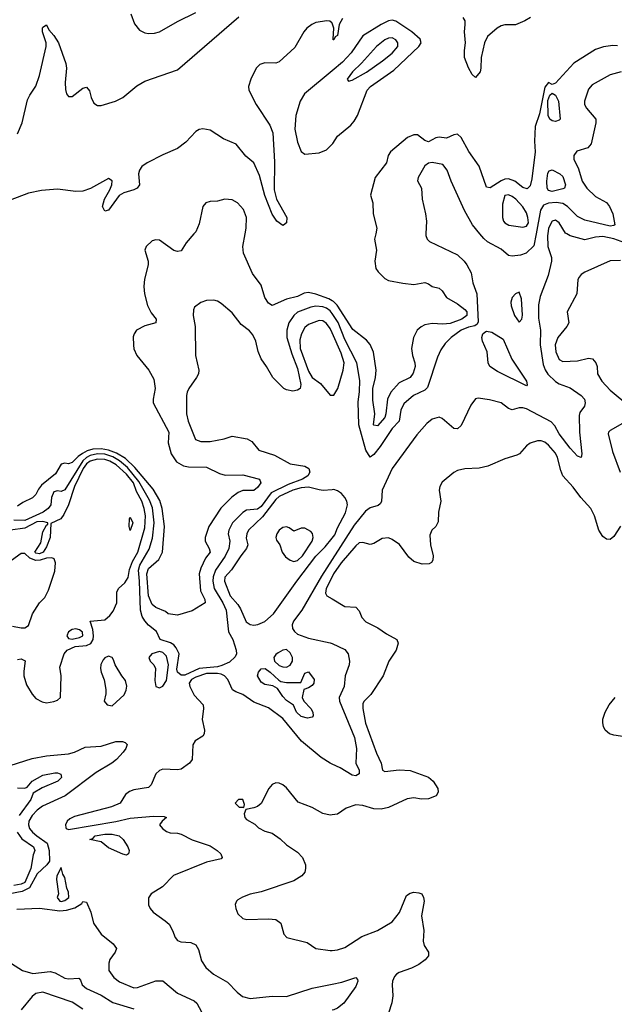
# Model space of a CAD drawing. Header units: inches. Extents: x 1245430 to 1420861, y 606325 to 671315.
# Tile 275 of 319: x 1398282 to 1401553, y 615763 to 621177. Entities that reach past the tile are written whole.
import ezdxf

# ---------------------------------------------------------------- set-up
doc = ezdxf.new("R2010")
doc.units = ezdxf.units.IN
doc.header["$MEASUREMENT"] = 0
for name, color, linetype in [('B3691', 7, 'Continuous'), ('B3692', 7, 'Continuous'), ('B4601', 7, 'Continuous'), ('B4602', 7, 'Continuous')]:
    doc.layers.add(name, color=color, linetype=linetype)

msp = doc.modelspace()

# ---------------------------------------------------------------- linework, layer by layer
at = {"layer": 'B3691', "color": 5}
for points, elevation in [([(1399240.6, 620000), (1399198.3, 619950), (1399170, 619907), (1399150, 619902), (1399130, 619908.6), (1399050, 619964.4), (1399030, 619966), (1399010, 619960.4), (1398976.9, 619930), (1398970.3, 619910), (1398989.2, 619850), (1398989.2, 619830), (1398967.6, 619750), (1398964.6, 619710), (1398967.9, 619670), (1398985.3, 619605.3), (1399005.8, 619565.8), (1399031.8, 619530), (1399030.4, 619510), (1398970, 619493.3), (1398923.9, 619470), (1398911.1, 619450), (1398906.9, 619433.1), (1398907.2, 619387.2), (1398910, 619367.7), (1398926.5, 619330), (1398992.1, 619250), (1399020.3, 619200.3), (1399027.4, 619150), (1399015.2, 619090), (1399016.5, 619070), (1399102.1, 618910), (1399097.8, 618850), (1399114.9, 618790), (1399145.2, 618745.2), (1399183.6, 618723.6), (1399210, 618718.9), (1399310, 618715.9), (1399381.5, 618681.5), (1399411.9, 618671.9), (1399510, 618675.4), (1399601.3, 618650), (1399609.2, 618630), (1399590, 618604.8), (1399570, 618588.7), (1399510, 618587.9), (1399482.9, 618577.1), (1399448.5, 618551.5), (1399388.9, 618491.1), (1399322.7, 618390), (1399301.4, 618330), (1399302.1, 618310), (1399324.7, 618270), (1399329, 618250), (1399304.1, 618215.9), (1399277.7, 618162.3), (1399268.3, 618130), (1399277, 618037), (1399300.2, 617990), (1399302.4, 617970), (1399230, 617926.1), (1399150, 617903.8), (1399099.3, 617910), (1399083.5, 617923.5), (1399030, 617946), (1399010, 617962.2), (1398990, 618009.6), (1398980.9, 618130), (1398990, 618159.4), (1399046.4, 618210), (1399066.6, 618250), (1399077.5, 618390), (1399065.1, 618490), (1399053.1, 618533.1), (1399016.3, 618596.3), (1398915.1, 618715.1), (1398863.6, 618763.6), (1398814.6, 618794.6), (1398771, 618811), (1398730, 618818.4), (1398684.4, 618815.6), (1398653.5, 618806.5), (1398627.2, 618792.8), (1398604, 618776), (1398570, 618741.6), (1398550, 618735), (1398530, 618738.3), (1398510, 618733.6), (1398479.5, 618680.5), (1398402.7, 618617.3), (1398385, 618595.1), (1398370, 618565.9), (1398352.7, 618547.3), (1398298.3, 618521.8), (1398270, 618502.6)], 720), ([(1400000, 619631.2), (1399981.7, 619641.7), (1399910, 619668.4), (1399870, 619677.1), (1399846.7, 619673.3), (1399810, 619655.8), (1399750, 619641.1), (1399670, 619605.7), (1399650, 619618.9), (1399629.8, 619650), (1399610, 619716.9), (1399561.7, 619781.7), (1399512.9, 619892.9), (1399508.8, 619930), (1399522.1, 620000)], 720), ([(1400000, 619561), (1399990, 619575.6), (1399970, 619590.6), (1399950, 619598.1), (1399910, 619602.3), (1399882.7, 619597.3), (1399810, 619569.9), (1399789, 619551), (1399762.8, 619510), (1399751, 619470), (1399752.1, 619430), (1399779.3, 619339.3), (1399810, 619259.6), (1399828.6, 619171.4), (1399824, 619150), (1399810, 619140.7), (1399784.6, 619135.4), (1399750, 619141.5), (1399734.3, 619150), (1399673.7, 619210), (1399639.7, 619270), (1399610, 619311.6), (1399593.5, 619353.5), (1399580.5, 619410), (1399564.1, 619444), (1399545.5, 619465.5), (1399500.4, 619500.4), (1399450, 619564.5), (1399390, 619617.3), (1399370, 619629.7), (1399350, 619635.1), (1399310, 619633.3), (1399277.6, 619622.4), (1399243.9, 619596.1), (1399238.4, 619581.6), (1399236.9, 619550), (1399247.2, 619490), (1399248.9, 619330), (1399267.6, 619250), (1399265.3, 619230), (1399255.3, 619210), (1399211.7, 619150), (1399203.2, 619130), (1399199.2, 619110), (1399199.3, 619010), (1399209.4, 618970), (1399249.2, 618869.2), (1399277.4, 618857.4), (1399330, 618857.7), (1399406.6, 618873.4), (1399450, 618887.4), (1399532.8, 618872.8), (1399558, 618858), (1399597.3, 618810), (1399683.6, 618783.6), (1399770, 618734.7), (1399850, 618722.6), (1399872.2, 618710), (1399877.1, 618690), (1399866.4, 618670), (1399836.8, 618650), (1399757.8, 618622.2), (1399665.2, 618574.8), (1399610, 618500.5), (1399590, 618485.5), (1399530, 618479.5), (1399510, 618467.1), (1399452.9, 618410), (1399431.6, 618370), (1399429.4, 618350), (1399437.8, 618310), (1399431.9, 618270), (1399412.3, 618227.7), (1399358.1, 618150), (1399345.7, 618114.3), (1399343.5, 618090), (1399351.2, 618050), (1399399.4, 617970), (1399417.7, 617930), (1399430.5, 617810.5), (1399453.5, 617770), (1399473.3, 617710), (1399473.8, 617690), (1399466.3, 617673.7), (1399435.4, 617644.6), (1399394.6, 617625.4), (1399370, 617619.1), (1399270, 617609.2), (1399190, 617574), (1399170, 617572.8), (1399150, 617589.2), (1399146.5, 617606.5), (1399158.9, 617690), (1399143.4, 617723.4), (1399130, 617739.2), (1399111.3, 617751.3), (1399055, 617770), (1399033.5, 617813.5), (1398990, 617847.2), (1398970, 617871.5), (1398956.3, 617896.2), (1398945.9, 617930), (1398941.3, 618090), (1398934.5, 618150), (1398941.8, 618178.2), (1398993.7, 618266.3), (1399012.9, 618327.1), (1399020.8, 618410), (1399012.9, 618492.8), (1398996.2, 618536.2), (1398937.3, 618637.3), (1398874.8, 618714.8), (1398831.6, 618751.6), (1398793.8, 618773.8), (1398750, 618787.5), (1398710, 618789.8), (1398670, 618781.5), (1398649.3, 618770.7), (1398628.3, 618751.7), (1398530, 618593), (1398510, 618583.1), (1398490, 618586.6), (1398470, 618580.9), (1398456.5, 618550), (1398453.5, 618510), (1398438.7, 618490), (1398410.1, 618470), (1398310, 618424.4), (1398250, 618425.2)], 740), ([(1400000, 619455.9), (1399990, 619478.4), (1399970, 619506.6), (1399950, 619520.8), (1399930, 619522.7), (1399870, 619501.2), (1399850, 619485.3), (1399832.2, 619450), (1399823.3, 619416.7), (1399824.5, 619370), (1399870, 619245), (1399890, 619210.6), (1399936.3, 619176.3), (1399990, 619112.5), (1400000, 619113)], 760), ([(1398270, 617659.8), (1398290, 617663), (1398311.8, 617651.8), (1398304.3, 617595.7), (1398305.4, 617570), (1398320.2, 617520.2), (1398349.6, 617469.5), (1398370, 617445.3), (1398405.8, 617425.8), (1398430, 617421.5), (1398470, 617428.2), (1398490, 617436.1), (1398507.1, 617450), (1398509.5, 617569.5), (1398503.2, 617616.8), (1398527.1, 617690), (1398543.5, 617710), (1398586.2, 617730), (1398650, 617736.6), (1398672.5, 617747.5), (1398686, 617770), (1398687.5, 617790), (1398684.8, 617824.8), (1398669, 617870), (1398750, 617878), (1398778.4, 617901.6), (1398795.2, 617924.8), (1398815.8, 617970), (1398817.1, 618030), (1398825.3, 618050), (1398859.8, 618080.2), (1398878.7, 618110), (1398885.1, 618154.9), (1398901.7, 618198.4), (1398932.2, 618250), (1398970, 618383.8), (1398973.1, 618450), (1398967, 618490), (1398953.3, 618530), (1398923.9, 618583.9), (1398908.7, 618630), (1398870, 618678.6), (1398813.1, 618730), (1398777.7, 618750), (1398750, 618758.3), (1398710, 618760.6), (1398670, 618750.1), (1398650, 618734.5), (1398631, 618710), (1398584, 618610), (1398551.1, 618508.9), (1398523.9, 618456.1), (1398507.5, 618432.5), (1398453.4, 618406.6), (1398450.1, 618329.9), (1398430, 618279.4), (1398411, 618250), (1398390, 618239.9), (1398370, 618244.5), (1398365.9, 618250), (1398398.5, 618301.5), (1398410, 618362), (1398430, 618398), (1398437.2, 618402.8), (1398437.2, 618410), (1398410, 618418.9), (1398376, 618416), (1398310, 618382), (1398230.5, 618369.5)], 760), ([(1400000, 618593), (1399950.6, 618589.4), (1399930, 618592), (1399870, 618607.7), (1399830, 618603.2), (1399784.3, 618590), (1399710, 618554.7), (1399690, 618539.9), (1399617.2, 618442.8), (1399540.7, 618370), (1399531, 618350), (1399527.3, 618327.3), (1399536.1, 618290), (1399530.3, 618269.8), (1399498, 618230), (1399447, 618153), (1399410, 618112.3), (1399408, 618090), (1399438.8, 618010), (1399482, 617962), (1399497.2, 617937.2), (1399527.1, 617867), (1399550, 617851.6), (1399570, 617848.2), (1399591.5, 617851.5), (1399630, 617868.1), (1399678.5, 617910), (1399805.6, 618090), (1399910, 618227.9), (1399961.4, 618278.6), (1400000, 618326.9)], 760), ([(1398243.1, 617843.1), (1398290, 617833.7), (1398310, 617832.5), (1398330, 617846.9), (1398352.5, 617910), (1398390, 617970.1), (1398420.2, 617999.8), (1398439.6, 618040.4), (1398474.3, 618145.7), (1398478, 618190), (1398472, 618212), (1398458.9, 618218.9), (1398430, 618216), (1398395.4, 618204.6), (1398370, 618204), (1398337.3, 618217.3), (1398310, 618242), (1398290, 618241.6), (1398235.9, 618204.1)], 780), ([(1400000, 618208.6), (1399941.8, 618118.2), (1399834, 617930), (1399787.5, 617870), (1399779.9, 617850), (1399782, 617830), (1399792.7, 617812.7), (1399810, 617798.4), (1399870, 617776), (1399990, 617751.8), (1400000, 617747.2)], 760), ([(1400000, 618113.3), (1399968, 618050), (1399964.8, 618024.8), (1399972.2, 618010), (1400000, 617993.2)], 780), ([(1400000, 617084.6), (1399989.5, 617089.5), (1399940.9, 617120.9), (1399832, 617210), (1399730, 617334.1), (1399650, 617393.6), (1399570, 617423.9), (1399510, 617466.3), (1399470, 617481.8), (1399453.2, 617493.2), (1399426.6, 617550), (1399409, 617569), (1399390, 617578.8), (1399370, 617582.1), (1399310, 617582.3), (1399250, 617563), (1399227.5, 617550), (1399214.6, 617530), (1399217.2, 617510), (1399242.5, 617462.5), (1399291, 617410), (1399293.5, 617390), (1399284.7, 617330), (1399298.6, 617270), (1399297.3, 617250), (1399290, 617237.6), (1399247.3, 617212.7), (1399233.4, 617190), (1399230.6, 617110), (1399216, 617090), (1399170, 617057.2), (1399150, 617053.2), (1399070, 617057.2), (1399050, 617049), (1399031, 617030), (1399004.7, 616970), (1398990, 616955.3), (1398910, 616943.5), (1398885.7, 616934.3), (1398863.6, 616916.4), (1398834, 616870), (1398786, 616850), (1398583.6, 616796.4), (1398557, 616783), (1398543.2, 616770), (1398534.5, 616750), (1398535.9, 616735.9), (1398537.3, 616730), (1398550, 616723.8), (1398810, 616768), (1398890, 616786.3), (1399018.8, 616798.8), (1399075.8, 616795.8), (1399090.3, 616789.7), (1399064.7, 616770), (1399051, 616750), (1399066.8, 616730), (1399090, 616714), (1399110, 616706.7), (1399150, 616704.9), (1399170, 616699.5), (1399230, 616666.9), (1399330, 616634.4), (1399368.5, 616610), (1399388.4, 616590), (1399395.5, 616570), (1399390, 616563.7), (1399310, 616545), (1399128.2, 616471.8), (1399068.2, 616410), (1399004.9, 616370), (1398990.4, 616349.6), (1398990.4, 616310), (1398999.3, 616290), (1399015.5, 616270), (1399082.8, 616222.7), (1399103.2, 616203.2), (1399122, 616170), (1399137.1, 616130), (1399150, 616113.4), (1399167.5, 616107.5), (1399223.7, 616103.7), (1399250, 616090.4), (1399264.6, 616064.6), (1399282.3, 616002.3), (1399306.3, 615966.3), (1399348, 615930), (1399425.5, 615885.5), (1399477.6, 615830), (1399506.6, 615806.6), (1399550, 615796.2), (1399670, 615809.1), (1399750, 615805.6), (1399890, 615852.4), (1400000, 615875)], 760), ([(1398230, 617076.7), (1398350, 617115.3), (1398428.9, 617128.9), (1398550, 617141), (1398583.5, 617150), (1398642.7, 617177.3), (1398730, 617181.9), (1398810, 617208.1), (1398847.6, 617207.6), (1398862.8, 617202.7), (1398872.4, 617192.4), (1398865.3, 617170), (1398851.4, 617150), (1398814.9, 617110), (1398789.1, 617090), (1398702, 617038), (1398531.3, 616910), (1398407, 616853), (1398377.5, 616830), (1398350, 616800.7), (1398332.5, 616770), (1398330.5, 616750), (1398336.6, 616730), (1398351.5, 616710), (1398375.7, 616690), (1398433.8, 616650), (1398444.3, 616610), (1398445.5, 616550), (1398431.9, 616530), (1398378.9, 616481.1), (1398336.7, 616403.3), (1398295.8, 616384.2), (1398190, 616362.9)], 740), ([(1398270, 616952.9), (1398310, 616952), (1398323.3, 616956.7), (1398351.1, 616990), (1398410, 617023.2), (1398475.9, 617035.9), (1398490, 617036.5), (1398508.6, 617028.6), (1398511.4, 617010), (1398491.3, 616990), (1398405.9, 616954.1), (1398355.6, 616924.4), (1398343.5, 616890), (1398278.2, 616801.8)], 720), ([(1400000, 616804.4), (1399990, 616802.6), (1399950, 616812.8), (1399890, 616845.3), (1399814.2, 616874.2), (1399750, 616953.5), (1399730, 616969.8), (1399710, 616978.5), (1399690, 616980.5), (1399670, 616971.8), (1399652.7, 616950), (1399610, 616867.6), (1399590, 616851.6), (1399570, 616842.9), (1399526, 616834), (1399516.3, 616810), (1399520.5, 616790), (1399530, 616779.1), (1399574.4, 616754.4), (1399594.6, 616734.6), (1399630, 616716.3), (1399670, 616704), (1399714, 616674), (1399750, 616640.4), (1399810, 616599.5), (1399837, 616570), (1399854, 616530), (1399854.9, 616510), (1399850.4, 616490), (1399833, 616470), (1399790, 616442.6), (1399610, 616382.6), (1399550, 616369.6), (1399506.8, 616353.2), (1399482.6, 616337.4), (1399474, 616330), (1399467.9, 616312.1), (1399470.6, 616290), (1399481.6, 616261.6), (1399510, 616234.8), (1399530.5, 616230.5), (1399650, 616233.4), (1399690.2, 616230.2), (1399718.4, 616210), (1399734.4, 616150), (1399751.7, 616131.7), (1399863.6, 616103.6), (1399911.3, 616070), (1399990, 616059.5), (1400000, 616060.2)], 780), ([(1398267.8, 616710), (1398293.5, 616673.5), (1398358.2, 616630), (1398364.3, 616610), (1398355.6, 616584.4), (1398342.9, 616510), (1398310, 616434.1), (1398290, 616424.5), (1398250, 616416.5)], 720), ([(1398266.8, 616286.8), (1398390, 616291.2), (1398502, 616278), (1398538.7, 616281.3), (1398586, 616294), (1398623.1, 616316.9), (1398630, 616328.4), (1398650, 616324.9), (1398673.7, 616270), (1398687.8, 616210), (1398729.4, 616149.4), (1398796.8, 616096.8), (1398814.3, 616070), (1398807.9, 616050), (1398777.8, 616010), (1398771.4, 615990), (1398772.9, 615950), (1398799.6, 615910), (1398830, 615887), (1398910, 615854), (1398930, 615856.1), (1399030, 615892.9), (1399070, 615892.6), (1399150, 615825.1), (1399241.7, 615781.7), (1399255.6, 615770), (1399281.3, 615721.3)], 740), ([(1398168.8, 616030), (1398297.2, 615950), (1398353.4, 615933.4), (1398450, 615943.9), (1398476.2, 615936.2), (1398530, 615906.7), (1398550, 615903.5), (1398606.7, 615906.7), (1398616.1, 615896.1), (1398625.6, 615870), (1398649, 615850), (1398730, 615814.3), (1398793.5, 615773.5), (1398910, 615738)], 720), ([(1398630, 615737.6), (1398570, 615775.2), (1398410, 615830.9), (1398370, 615822.1), (1398350, 615806), (1398290, 615733.7)], 720)]:
    msp.add_lwpolyline(points, dxfattribs=dict(at, elevation=elevation))
for points, elevation in [([(1398890, 618369.3), (1398883.7, 618390), (1398885.6, 618434.4), (1398890, 618442), (1398904.7, 618410)], 760), ([(1399750, 618387.9), (1399730, 618385.3), (1399709.1, 618370.9), (1399695.7, 618350), (1399690.6, 618330), (1399695, 618315), (1399713.4, 618290), (1399725.3, 618250), (1399743.3, 618223.3), (1399770, 618205.1), (1399790, 618198.4), (1399810, 618204.4), (1399837.5, 618230), (1399890.8, 618310), (1399896.9, 618330), (1399891.6, 618351.6), (1399883.5, 618363.5), (1399850, 618381.1), (1399830, 618381.7), (1399790, 618364), (1399764.1, 618384.1)], 780), ([(1398590, 617827.1), (1398570, 617823.4), (1398550, 617811.9), (1398540.8, 617790), (1398550, 617775), (1398570, 617771), (1398610, 617780.3), (1398628.6, 617790), (1398626.5, 617810), (1398610, 617822.4)], 780), ([(1399050, 617702.5), (1399008.7, 617691.3), (1398992.1, 617670), (1399000.2, 617650), (1399019.4, 617630), (1399028.8, 617610), (1399024.6, 617544.6), (1399030.1, 617510.1), (1399050, 617503.6), (1399070, 617512.4), (1399090, 617543.7), (1399100.2, 617630), (1399090, 617677.2), (1399070, 617697.6)], 760), ([(1399750, 617714.5), (1399730, 617710.7), (1399703.4, 617696.6), (1399690, 617686.7), (1399679.2, 617670), (1399683.1, 617650), (1399710, 617626.7), (1399730, 617618.7), (1399750, 617617.9), (1399770, 617627.3), (1399783.1, 617650), (1399781.6, 617670), (1399770, 617696.7)], 760), ([(1398770, 617676.9), (1398750, 617668.5), (1398741.7, 617658.3), (1398728.5, 617631.5), (1398726.5, 617610), (1398729.6, 617590), (1398747.4, 617547.4), (1398755.1, 617495.1), (1398755.2, 617470), (1398747.2, 617430), (1398763, 617410), (1398790, 617404.1), (1398855.8, 617464.2), (1398867.9, 617490), (1398872.1, 617512.1), (1398863.8, 617543.8), (1398843, 617570), (1398807.2, 617630), (1398797.7, 617657.7), (1398789.7, 617669.7)], 760), ([(1399750, 617532.1), (1399827.7, 617532.3), (1399850, 617584.9), (1399870, 617592.2), (1399900.9, 617550), (1399899.6, 617530), (1399890, 617516.9), (1399870, 617503), (1399845.5, 617494.5), (1399836.4, 617450), (1399844.9, 617430), (1399883.1, 617390), (1399894, 617370), (1399895.5, 617350), (1399890, 617342.7), (1399864.1, 617335.9), (1399830, 617345.8), (1399805, 617370), (1399787.3, 617407.3), (1399750, 617433.7), (1399730, 617455.1), (1399700.3, 617500.3), (1399675.2, 617515.2), (1399630, 617521.8), (1399610, 617534.8), (1399590.8, 617570), (1399595.9, 617590), (1399610, 617607.1), (1399631.4, 617610), (1399659.7, 617590), (1399706.4, 617546.4), (1399719, 617539)], 740), ([(1399484.9, 616890), (1399466.7, 616870), (1399490, 616847.2), (1399510, 616846.8), (1399514, 616846), (1399518.4, 616861.6), (1399510, 616889)], 780), ([(1398870, 616583.9), (1398850, 616588.3), (1398770, 616623.2), (1398730, 616657.6), (1398668, 616670), (1398685.1, 616674.9), (1398697, 616690), (1398750, 616699.8), (1398790, 616699.8), (1398828.4, 616690), (1398850.2, 616670), (1398877.5, 616630), (1398883.2, 616610), (1398881.7, 616598.3), (1398879.5, 616590)], 740), ([(1398510, 616516), (1398485.5, 616470), (1398484.9, 616450), (1398495.5, 616370), (1398488, 616350), (1398502.8, 616330), (1398510, 616329.3), (1398530, 616334), (1398551.8, 616350), (1398550, 616379.3), (1398541.4, 616401.4), (1398530, 616460.9), (1398519.5, 616479.5)], 760)]:
    msp.add_lwpolyline(points, close=True, dxfattribs=dict(at, elevation=elevation))
at = {"layer": 'B3692', "color": 5}
for points, elevation in [([(1398893.6, 621210), (1398914, 621154), (1398940.4, 621120.4), (1398970, 621104.7), (1398990, 621101), (1399023.7, 621103.7), (1399050, 621110.9), (1399150, 621167.3), (1399250, 621216.5)], 720), ([(1400000, 621157.5), (1399999.3, 621159.3), (1399988.5, 621168.5), (1399970.8, 621170.8), (1399910, 621161.4), (1399888.6, 621151.4), (1399861.6, 621130), (1399844.3, 621110), (1399795.5, 621024.5), (1399710, 620946), (1399690, 620937.6), (1399630, 620939.1), (1399602.4, 620930), (1399583.1, 620910), (1399553.1, 620850), (1399541.1, 620810), (1399541.7, 620790), (1399583.2, 620710), (1399657.8, 620597.8), (1399674.8, 620554.8), (1399684.2, 620395.8), (1399681.3, 620241.3), (1399694, 620190), (1399751.8, 620090), (1399750, 620059.5), (1399733.4, 620046.6), (1399730, 620045.6), (1399696, 620070), (1399670, 620107.1), (1399629.9, 620210.1), (1399600.1, 620320.1), (1399569.6, 620389.6), (1399526.1, 620426.1), (1399472.2, 620492.2), (1399402.3, 620522.3), (1399330, 620568.8), (1399290, 620576.4), (1399270, 620573.2), (1399250, 620562.1), (1399196.2, 620503.8), (1399150.5, 620469.5), (1399070, 620434.1), (1398983.8, 620390), (1398953.8, 620370), (1398940.1, 620350), (1398935.1, 620330), (1398940.2, 620270), (1398928.9, 620251.1), (1398910, 620241.2), (1398854.2, 620225.8), (1398829.1, 620210.9), (1398770, 620129.8), (1398750, 620124.7), (1398737.5, 620150), (1398748.5, 620190), (1398778.3, 620241.7), (1398788.8, 620270), (1398790, 620291), (1398770, 620304.6), (1398671.7, 620248.3), (1398630, 620235.1), (1398590, 620232.7), (1398490, 620244.6), (1398401.9, 620238.1), (1398330, 620223.4), (1398230, 620185.3)], 680), ([(1398270, 620548.8), (1398296.1, 620610), (1398324.4, 620735.6), (1398337.1, 620762.9), (1398370, 620812.1), (1398390, 620870.3), (1398428.4, 621030), (1398426.9, 621050), (1398406.5, 621110), (1398408.1, 621130), (1398410, 621136.5), (1398430, 621148.5), (1398441.7, 621121.7), (1398470.1, 621090), (1398495.5, 621050), (1398536.1, 620936.1), (1398539.7, 620910), (1398531.7, 620831.7), (1398533, 620793), (1398538.9, 620770), (1398550, 620754.4), (1398570, 620755.3), (1398630, 620801.3), (1398650, 620806), (1398666.6, 620786.6), (1398674.5, 620750), (1398690, 620717.7), (1398710, 620705.5), (1398730, 620706.2), (1398809.7, 620730), (1398849.8, 620750), (1398926.8, 620813.2), (1398970, 620839.2), (1399150, 620901.3), (1399486.4, 621193.6)], 680), ([(1400000, 620895.4), (1399849.3, 620770), (1399824.7, 620730), (1399801, 620650), (1399795.8, 620575.8), (1399810, 620504.2), (1399830, 620451.6), (1399850, 620437.4), (1399930, 620444.4), (1399970, 620462), (1400000, 620492.2)], 720), ([(1399522.1, 620000), (1399527.8, 620030), (1399529.9, 620090), (1399513.3, 620133.3), (1399480.8, 620170), (1399450, 620186.9), (1399410, 620191.2), (1399370, 620178.9), (1399330, 620177.2), (1399306.4, 620170), (1399289.1, 620150), (1399270, 620054), (1399250, 620011.1), (1399240.6, 620000)], 720)]:
    msp.add_lwpolyline(points, dxfattribs=dict(at, elevation=elevation))
at = {"layer": 'B4601', "color": 5}
for points, elevation in [([(1400240.1, 620000), (1400234.3, 619970), (1400245.2, 619910), (1400235.5, 619850), (1400241.6, 619810), (1400252.9, 619790), (1400290, 619754.9), (1400310, 619743.2), (1400390, 619728), (1400450, 619721.9), (1400510, 619732.1), (1400530, 619725.4), (1400550, 619710.2), (1400590, 619700.2), (1400605.5, 619685.5), (1400629.2, 619649.2), (1400690, 619615.1), (1400730, 619584.1), (1400740.8, 619570), (1400742, 619550), (1400714, 619530), (1400650, 619507.5), (1400610, 619502.3), (1400550, 619506.2), (1400510, 619499.6), (1400490, 619489.1), (1400468.6, 619470), (1400448.8, 619430), (1400436.6, 619370), (1400442.4, 619330), (1400455.5, 619290), (1400456.6, 619270), (1400446.2, 619233.8), (1400430.2, 619210), (1400370, 619179.9), (1400322.7, 619130), (1400304.6, 619090), (1400296.7, 619010), (1400290.9, 618990), (1400250, 618943.9), (1400230, 618946.9), (1400228.9, 618950), (1400235.2, 619010), (1400224.5, 619084.5), (1400223.8, 619150), (1400238.3, 619210), (1400242.3, 619250), (1400228.2, 619348.2), (1400210, 619391.3), (1400190, 619415), (1400114.5, 619474.5), (1400027.4, 619607.4), (1400007.1, 619627.1), (1400000, 619631.2)], 720), ([(1401186.4, 620000), (1401185.2, 619990), (1401187.3, 619930), (1401207.3, 619870), (1401206.9, 619850), (1401188.7, 619770), (1401145.7, 619654.3), (1401136.1, 619610), (1401136.5, 619536.5), (1401146.8, 619470), (1401145, 619390), (1401161.8, 619281.8), (1401172.1, 619252.1), (1401187.6, 619227.6), (1401230, 619187.8), (1401250, 619174.8), (1401310, 619152.3), (1401370.3, 619110), (1401388.1, 619090), (1401393.2, 619070), (1401388.5, 619051.5), (1401363.5, 619016.5), (1401359.7, 619000.3), (1401362, 618910), (1401374.9, 618790), (1401370.4, 618769.6), (1401350, 618777.2), (1401310, 618820.5), (1401250, 618900.4), (1401224.9, 618944.9), (1401205.9, 618965.9), (1401070, 619036.9), (1401050, 619043.4), (1401030, 619042.7), (1400990, 619031.8), (1400970, 619039.8), (1400930, 619069.7), (1400866.6, 619086.6), (1400804.1, 619095.9), (1400788.4, 619091.6), (1400762.8, 619057.3), (1400710, 618946), (1400690, 618927.6), (1400670, 618929.6), (1400605.2, 618985.2), (1400590, 618990.8), (1400550, 618980.2), (1400522.3, 618957.7), (1400465.9, 618894.1), (1400331.3, 618710), (1400275.4, 618590), (1400271.5, 618528.5), (1400265.5, 618514.5), (1400253.7, 618506.3), (1400210, 618492.3), (1400184.6, 618475.4), (1400121.9, 618398.1), (1400000, 618208.6)], 760), ([(1400515.9, 620000), (1400515.5, 619990), (1400524, 619970), (1400536.7, 619956.7), (1400690, 619884.9), (1400727.4, 619850), (1400740.8, 619830), (1400765, 619785), (1400774.2, 619730), (1400795.6, 619670), (1400804.2, 619515.8), (1400797.6, 619502.4), (1400785.5, 619494.5), (1400750, 619486.8), (1400709.5, 619470), (1400654.4, 619430), (1400622.5, 619397.5), (1400598.1, 619361.9), (1400579.3, 619320.7), (1400525.3, 619154.7), (1400510, 619140.1), (1400448.3, 619111.7), (1400395.8, 619064.2), (1400378.5, 619030), (1400369.6, 618970), (1400330, 618929.4), (1400265.1, 618830), (1400230, 618787.1), (1400210, 618772), (1400185.5, 618810), (1400147.7, 618950), (1400144, 619076), (1400151.1, 619131.1), (1400152.6, 619192.6), (1400136.6, 619290), (1400070, 619419.6), (1400033, 619513), (1400000, 619561)], 740), ([(1401122.3, 620000), (1401110, 619933.2), (1401067.5, 619892.5), (1401037.5, 619882.5), (1400990, 619876.7), (1400970, 619880.6), (1400930, 619915.4), (1400855.7, 619955.7), (1400834.3, 619974.3), (1400813.4, 620000)], 740), ([(1401736.9, 620000), (1401743.1, 619990), (1401781.3, 619861.3), (1401808.2, 619790), (1401790, 619782.9), (1401769.9, 619790), (1401747.9, 619810), (1401686.1, 619906.1), (1401651.2, 619931.3), (1401610.7, 619950.7), (1401550, 619971.7), (1401490, 619984.4), (1401450, 619981.1), (1401390, 619966.9), (1401310, 619989.3), (1401291.3, 620000)], 760), ([(1401586, 619854), (1401530, 619850.8), (1401391.2, 619788.8), (1401370, 619775.4), (1401358.6, 619761.4), (1401351.4, 619748.6), (1401345.6, 619670), (1401293.7, 619570), (1401303.2, 619510), (1401292.1, 619490), (1401241.4, 619430), (1401227.9, 619390), (1401230.7, 619350), (1401248.8, 619308.8), (1401270, 619297.5), (1401350, 619301.7), (1401410, 619316.4), (1401432.1, 619312.1), (1401450.2, 619290), (1401457.5, 619270), (1401459.8, 619230), (1401484, 619190), (1401530, 619139.8), (1401638.9, 619050)], 780), ([(1400000, 619113), (1400010, 619113.5), (1400031.4, 619148.6), (1400061.3, 619250), (1400066.1, 619290), (1400050, 619343.8), (1400000, 619455.9)], 760), ([(1401610, 618963.9), (1401530, 618919.3), (1401520.2, 618910), (1401519.7, 618900.3), (1401542.4, 618802.4), (1401585, 618690)], 780), ([(1401586.7, 618393.3), (1401550, 618335.3), (1401530, 618319.8), (1401510, 618320.3), (1401490, 618336.4), (1401467.3, 618370), (1401443.1, 618450), (1401423.2, 618490), (1401367.6, 618550), (1401327, 618607), (1401269, 618670), (1401257.9, 618697.9), (1401240.9, 618770), (1401230, 618793.7), (1401190, 618837.4), (1401170, 618854.2), (1401150, 618862.3), (1401130, 618861.5), (1401090, 618848.4), (1401070, 618834.3), (1401030.3, 618790), (1401017.1, 618782.9), (1400950, 618763.1), (1400857.4, 618722.6), (1400810, 618711.8), (1400730, 618707.7), (1400690, 618699.3), (1400670, 618688.2), (1400605.9, 618634.1), (1400592.4, 618610), (1400588.4, 618590), (1400598.7, 618530), (1400585.3, 618470), (1400583.9, 618416.1), (1400570.5, 618390), (1400548, 618370), (1400537.3, 618342.7), (1400541.5, 618290), (1400556.9, 618230), (1400553.8, 618206.2), (1400546.7, 618193.3), (1400533.8, 618186.2), (1400495.8, 618184.2), (1400450, 618197.8), (1400421.8, 618221.8), (1400370.7, 618290.7), (1400330, 618319.5), (1400310, 618328.2), (1400275.6, 618324.4), (1400230, 618297.6), (1400210, 618291.1), (1400170, 618302.8), (1400150, 618300.3), (1400130, 618284.6), (1400050, 618189.9), (1400008.5, 618130), (1400000, 618113.3)], 780), ([(1400000, 618326.9), (1400014.7, 618345.3), (1400030, 618382.9), (1400074.5, 618465.5), (1400084.3, 618510), (1400081.5, 618530), (1400070.8, 618550.8), (1400051.6, 618571.6), (1400030, 618586.3), (1400010, 618593.7), (1400000, 618593)], 760), ([(1400000, 617993.2), (1400070, 617950.8), (1400130, 617947.7), (1400150, 617927.7), (1400163.2, 617890), (1400185.5, 617865.5), (1400252.6, 617832.6), (1400300, 617800), (1400356.4, 617770), (1400363.7, 617750), (1400352.6, 617710), (1400312.8, 617650), (1400281.5, 617570), (1400213.4, 617466.6), (1400176, 617430), (1400170, 617418), (1400168.8, 617390), (1400183.9, 617310), (1400244.6, 617144.6), (1400271.1, 617090), (1400277.4, 617050), (1400290, 617043), (1400370, 617052.6), (1400429.6, 617049.6), (1400530, 617012.9), (1400556.8, 616990), (1400581.6, 616950), (1400584.2, 616930), (1400572.6, 616910), (1400530, 616892.5), (1400491.3, 616891.3), (1400450, 616897.8), (1400412.4, 616892.4), (1400310, 616845.5), (1400270, 616836.8), (1400230, 616838.4), (1400170, 616857.3), (1400130, 616859.7), (1400078, 616842), (1400030.2, 616809.8), (1400000, 616804.4)], 780), ([(1400000, 617747.2), (1400070, 617715), (1400088.4, 617690), (1400095.8, 617650), (1400093.9, 617630), (1400072.1, 617570), (1400066.3, 617510), (1400038.9, 617450), (1400041, 617430), (1400122.8, 617230), (1400134.1, 617170), (1400131.5, 617090), (1400149.4, 617050), (1400149.2, 617030), (1400130, 617020.4), (1400110, 617023.8), (1400044.1, 617064.1), (1400000, 617084.6)], 760), ([(1401610, 617234.8), (1401550, 617243.2), (1401526.6, 617250), (1401502.5, 617270), (1401492.5, 617290), (1401489.1, 617310.9), (1401490, 617330.8), (1401503.1, 617370), (1401525, 617410), (1401558.2, 617450)], 780), ([(1400000, 616060.2), (1400030, 616062.3), (1400070, 616075.6), (1400164, 616136), (1400250, 616168.8), (1400330, 616216.1), (1400371.2, 616268.8), (1400410, 616362.4), (1400430, 616374.4), (1400450, 616379.3), (1400476.7, 616376.7), (1400493.4, 616370), (1400503.8, 616350), (1400506.7, 616330), (1400491.2, 616250), (1400504.1, 616170), (1400501.4, 616110), (1400507.1, 616087), (1400530.3, 616050), (1400530.2, 616029.8), (1400511.6, 616008.4), (1400476.8, 615983.2), (1400437.1, 615962.9), (1400370, 615938.6), (1400354.6, 615930), (1400343.3, 615916.7), (1400332.3, 615890), (1400330.2, 615870.2), (1400333.8, 615810), (1400329.1, 615770.9), (1400310, 615714)], 780), ([(1400000, 615875), (1400053.9, 615886.1), (1400131.3, 615910), (1400140.7, 615900.7), (1400142.3, 615890), (1400130, 615861.3), (1400064.6, 615770), (1400030, 615742.4), (1400010, 615732.9), (1400000, 615730.7)], 760)]:
    msp.add_lwpolyline(points, dxfattribs=dict(at, elevation=elevation))
for points, elevation in [([(1401030, 619678.6), (1401010, 619669.4), (1400991.6, 619650), (1400983.4, 619623.4), (1400984.7, 619604.7), (1401003.8, 619550), (1401030, 619514.3), (1401044.7, 619530), (1401047.6, 619552.4), (1401042.6, 619642.6)], 760), ([(1401070, 619164.7), (1400910, 619241.9), (1400867.8, 619270), (1400859.4, 619290), (1400853.2, 619350), (1400828.3, 619410), (1400824.5, 619430), (1400830.3, 619449.7), (1400840.2, 619459.8), (1400850, 619464), (1400879.7, 619459.7), (1400940.9, 619421), (1400988.9, 619310), (1401070.1, 619190), (1401073.8, 619170)], 740)]:
    msp.add_lwpolyline(points, close=True, dxfattribs=dict(at, elevation=elevation))
at = {"layer": 'B4602', "color": 5}
for points, elevation in [([(1400057, 621183), (1400038.5, 621150), (1400030, 621089.8), (1400016.5, 621083.5), (1400010, 621066.9), (1400007, 621067), (1400006, 621070), (1400009.9, 621130), (1400000, 621157.5)], 680), ([(1400000, 620492.2), (1400003.9, 620496.1), (1400030, 620536.5), (1400102.8, 620597.2), (1400121.7, 620618.3), (1400140.2, 620650), (1400194.1, 620790), (1400211.2, 620810), (1400339.8, 620900.2), (1400477.5, 621030), (1400489.9, 621050), (1400484.9, 621070), (1400439.6, 621110), (1400350, 621168.5), (1400330, 621173.6), (1400310, 621171.6), (1400270, 621151.4), (1400170, 621087.8), (1400104.5, 620995.5), (1400057.1, 620942.9), (1400000, 620895.4)], 720), ([(1401091.9, 621190), (1401060.2, 621170), (1401010, 621149.1), (1400950, 621148), (1400930, 621143.6), (1400908.9, 621131.1), (1400855, 621085), (1400837.7, 621050), (1400819.4, 620970), (1400819.3, 620910), (1400814.2, 620890), (1400790, 620859.3), (1400770, 620876.2), (1400750, 620911.6), (1400729.4, 620970), (1400728.4, 621008.4), (1400735, 621050), (1400728.7, 621110), (1400732.6, 621150), (1400731.4, 621170), (1400721.3, 621190)], 680), ([(1401570, 621032.5), (1401545.3, 621034.7), (1401492.4, 621027.6), (1401450, 621012.7), (1401330, 620938), (1401230, 620828.2), (1401210, 620820.7), (1401190, 620832.3), (1401170, 620806), (1401140.5, 620659.5), (1401118.1, 620590), (1401114.5, 620510), (1401117.2, 620450), (1401098.7, 620301.3), (1401090, 620262.9), (1401072.6, 620247.4), (1401050, 620255.3), (1401006.1, 620290), (1400970, 620301.8), (1400950, 620299.8), (1400930, 620290.8), (1400870, 620252.2), (1400850, 620256.4), (1400810, 620371.1), (1400752.5, 620452.5), (1400710, 620529.8), (1400690, 620547.6), (1400670, 620543.7), (1400630, 620525.3), (1400590, 620531.4), (1400570, 620526.8), (1400530, 620506.1), (1400510, 620512.4), (1400470, 620544.5), (1400450, 620544.5), (1400415.6, 620530), (1400321.3, 620450), (1400309.5, 620430), (1400299.8, 620390), (1400236.8, 620310), (1400211.9, 620211.9), (1400224.9, 620170), (1400226.7, 620110), (1400246, 620030), (1400240.1, 620000)], 720), ([(1401589.5, 620890.5), (1401530, 620874.4), (1401430, 620819.8), (1401410, 620794.5), (1401389.1, 620730), (1401389.1, 620710), (1401399.5, 620690), (1401450.3, 620630), (1401450.3, 620610), (1401425.4, 620494.6), (1401406.9, 620473.1), (1401346.1, 620453.9), (1401330.3, 620430), (1401330.2, 620410), (1401356.4, 620356.4), (1401376.3, 620290), (1401402.4, 620250), (1401450, 620205.5), (1401510, 620171.5), (1401526.5, 620150), (1401544.3, 620110), (1401555.9, 620050), (1401550, 620044.8), (1401530, 620041.5), (1401390, 620074.6), (1401350, 620095.9), (1401295.9, 620150), (1401270, 620166.8), (1401232.2, 620172.2), (1401190, 620168.5), (1401163.4, 620156.6), (1401146.3, 620130), (1401122.3, 620000)], 740), ([(1400813.4, 620000), (1400772.6, 620050), (1400728.5, 620128.5), (1400654.8, 620290), (1400633.7, 620350), (1400610, 620381.6), (1400550, 620391.7), (1400530, 620388.6), (1400510, 620373.8), (1400473, 620310), (1400470.3, 620290.3), (1400491.8, 620250), (1400496, 620190), (1400514.3, 620110), (1400518.9, 620070), (1400515.9, 620000)], 740), ([(1401291.3, 620000), (1401284.1, 620004.1), (1401250, 620060.4), (1401230, 620074.2), (1401210, 620068.6), (1401190, 620031.1), (1401186.4, 620000)], 760)]:
    msp.add_lwpolyline(points, dxfattribs=dict(at, elevation=elevation))
for points, elevation in [([(1400330, 621076.7), (1400310, 621076), (1400290, 621065.6), (1400245, 621030), (1400162.6, 620937.4), (1400112.6, 620890), (1400083.1, 620850), (1400090, 620839.1), (1400110, 620843.9), (1400190, 620888.3), (1400278.2, 620950), (1400330, 620992.8), (1400361.7, 621030), (1400361.5, 621050), (1400350, 621065.5)], 740), ([(1401230, 620618), (1401210, 620620.2), (1401198.5, 620630), (1401188.3, 620650), (1401186.5, 620733.5), (1401197.5, 620762.5), (1401210, 620773.4), (1401230, 620761.7), (1401246.3, 620730), (1401254.4, 620630), (1401250, 620625.3)], 720), ([(1401210, 620231.9), (1401190, 620238.7), (1401183.9, 620250), (1401181.5, 620290), (1401186.7, 620333.3), (1401194.1, 620345.9), (1401210, 620351.7), (1401252.2, 620330), (1401270, 620314.5), (1401284.8, 620270), (1401278.3, 620250), (1401270, 620246.9)], 720), ([(1400970, 620214.2), (1400950.3, 620209.7), (1400937.7, 620162.3), (1400938.4, 620090), (1400943.1, 620070), (1400950, 620060.9), (1400972.6, 620047.4), (1401050, 620037.1), (1401070, 620041.7), (1401079.8, 620060.2), (1401077.7, 620090), (1401070, 620115.6), (1401050, 620148), (1401010.8, 620190), (1400990, 620204.4)], 740)]:
    msp.add_lwpolyline(points, close=True, dxfattribs=dict(at, elevation=elevation))

doc.saveas('drawing.dxf')
